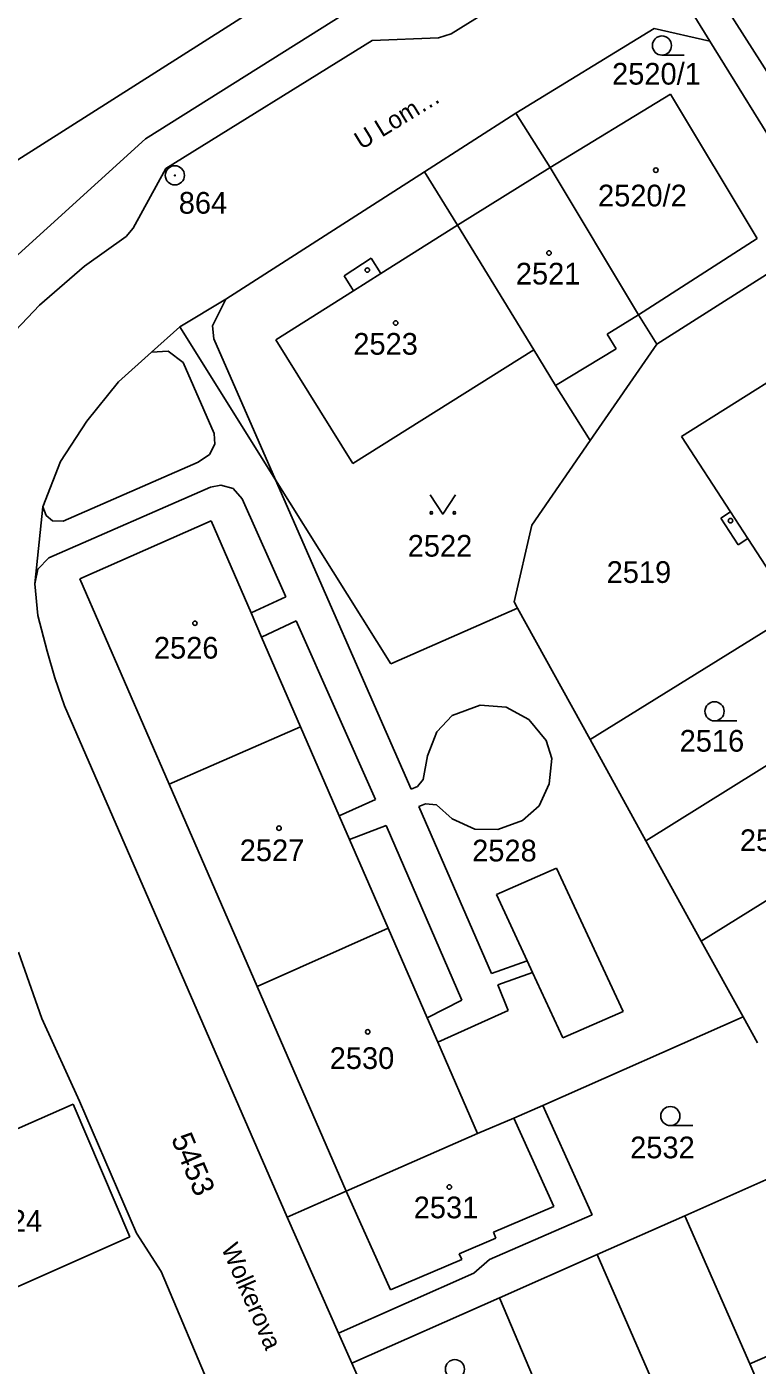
# Model space of a CAD drawing. Extents: x -822293 to -820259, y -1071573 to -1068794.
# Drawn here: x -820809 to -820751.7, y -1071232.4 to -1071127.6 of the extents above; entities that cross this region are included whole.
import ezdxf

# ---------------------------------------------------------------- set-up
doc = ezdxf.new("R2010")
doc.units = 0
for name, color, linetype in [('Vrstva 1', 7, 'Continuous'), ('Vrstva 15', 7, 'Continuous'), ('Vrstva 17', 7, 'Continuous'), ('Vrstva 18', 7, 'Continuous'), ('Vrstva 19', 7, 'Continuous'), ('Vrstva 2', 7, 'Continuous'), ('Vrstva 24', 7, 'Continuous'), ('Vrstva 25', 7, 'Continuous'), ('Vrstva 3', 7, 'Continuous'), ('Vrstva 4', 7, 'Continuous')]:
    doc.layers.add(name, color=color, linetype=linetype)

msp = doc.modelspace()

# ---------------------------------------------------------------- linework, layer by layer
at = {"layer": 'Vrstva 1'}
for p, q in [((-820767.3, -1071111.07), (-820819, -1071143.92)), ((-820768.91, -1071117), (-820799.66, -1071136.35)), ((-820743.05, -1071143.59), (-820756.22, -1071122.85)), ((-820755.45, -1071128.7), (-820758.29, -1071124.1)), ((-820770.65, -1071134.34), (-820759.83, -1071127.71)), ((-820759.83, -1071127.71), (-820755.45, -1071128.7)), ((-820746.09, -1071143.86), (-820755.45, -1071128.7)), ((-820777.81, -1071138.94), (-820770.65, -1071134.34)), ((-820767.97, -1071138.6), (-820770.65, -1071134.34)), ((-820799.66, -1071136.35), (-820811.1, -1071146.72)), ((-820793.37, -1071148.91), (-820777.81, -1071138.94)), ((-820775.23, -1071143.13), (-820777.81, -1071138.94)), ((-820759.61, -1071152.44), (-820750.44, -1071146.62)), ((-820796.98, -1071151.09), (-820793.37, -1071148.91)), ((-820761.05, -1071150.15), (-820759.61, -1071152.44)), ((-820799.19, -1071153.08), (-820796.98, -1071151.09)), ((-820789.48, -1071163.07), (-820796.98, -1071151.09)), ((-820764.83, -1071159.99), (-820759.61, -1071152.44)), ((-820801.78, -1071155.4), (-820799.19, -1071153.08)), ((-820804.28, -1071158.47), (-820801.78, -1071155.4)), ((-820764.83, -1071159.99), (-820767.55, -1071155.67)), ((-820806.33, -1071161.63), (-820804.28, -1071158.47)), ((-820769.4, -1071166.63), (-820764.83, -1071159.99)), ((-820807.71, -1071165.19), (-820806.33, -1071161.63)), ((-820780.46, -1071177.48), (-820789.48, -1071163.07)), ((-820808.34, -1071171.22), (-820807.71, -1071165.19)), ((-820770.8, -1071172.62), (-820769.4, -1071166.63)), ((-820808.11, -1071173.69), (-820808.34, -1071171.22)), ((-820770.52, -1071173.14), (-820780.46, -1071177.48)), ((-820770.52, -1071173.14), (-820770.8, -1071172.62)), ((-820764.83, -1071183.43), (-820770.52, -1071173.14)), ((-820807.37, -1071176.5), (-820808.11, -1071173.69)), ((-820749.58, -1071173.96), (-820764.83, -1071183.43)), ((-820806.77, -1071178.58), (-820807.37, -1071176.5)), ((-820806.01, -1071180.77), (-820806.77, -1071178.58)), ((-820788.57, -1071220.85), (-820806.01, -1071180.77)), ((-820744.7, -1071181.5), (-820760.46, -1071191.35)), ((-820760.46, -1071191.35), (-820764.83, -1071183.43)), ((-820739.92, -1071189.13), (-820756.13, -1071199.21)), ((-820756.13, -1071199.21), (-820760.46, -1071191.35)), ((-820752.85, -1071205.14), (-820756.13, -1071199.21)), ((-820807.79, -1071205.27), (-820809.61, -1071200.07)), ((-820804.84, -1071211.76), (-820807.79, -1071205.27)), ((-820768.53, -1071212.08), (-820752.85, -1071205.14)), ((-820751.73, -1071207.19), (-820752.85, -1071205.14)), ((-820800.39, -1071222.09), (-820804.84, -1071211.76)), ((-820770.82, -1071213.09), (-820768.53, -1071212.08)), ((-820768.53, -1071212.08), (-820764.69, -1071220.67)), ((-820749.66, -1071217.29), (-820757.43, -1071220.74)), ((-820788.57, -1071220.85), (-820783.95, -1071218.81)), ((-820764.69, -1071220.67), (-820772.71, -1071224.15)), ((-820784.55, -1071229.93), (-820788.57, -1071220.85)), ((-820757.43, -1071220.74), (-820764.28, -1071223.77)), ((-820757.43, -1071220.74), (-820752.32, -1071232.32)), ((-820798.44, -1071225.1), (-820800.39, -1071222.09)), ((-820764.28, -1071223.77), (-820771.93, -1071227.16)), ((-820759.48, -1071234.8), (-820764.28, -1071223.77)), ((-820772.71, -1071224.15), (-820773.96, -1071225.23)), ((-820793.58, -1071236.65), (-820798.44, -1071225.1)), ((-820773.96, -1071225.23), (-820784.55, -1071229.93)), ((-820771.93, -1071227.16), (-820783.5, -1071232.29)), ((-820771.93, -1071227.16), (-820767.92, -1071236.61)), ((-820783.5, -1071232.29), (-820784.55, -1071229.93)), ((-820783.5, -1071232.29), (-820778.81, -1071242.96))]:
    msp.add_line(p, q, dxfattribs=at)
at = {"layer": 'Vrstva 2'}
for p, q in [((-820767.97, -1071138.6), (-820758.55, -1071132.85)), ((-820758.55, -1071132.85), (-820751.76, -1071144.16)), ((-820761.05, -1071150.15), (-820767.97, -1071138.6)), ((-820775.23, -1071143.13), (-820781.24, -1071146.91)), ((-820769.26, -1071152.88), (-820775.23, -1071143.13)), ((-820751.76, -1071144.16), (-820761.05, -1071150.15)), ((-820781.99, -1071145.71), (-820784.12, -1071147.08)), ((-820781.24, -1071146.91), (-820781.99, -1071145.71)), ((-820784.12, -1071147.08), (-820783.38, -1071148.26)), ((-820783.38, -1071148.26), (-820789.47, -1071152.1)), ((-820789.47, -1071152.1), (-820783.43, -1071161.79)), ((-820783.43, -1071161.79), (-820769.26, -1071152.88)), ((-820767.55, -1071155.67), (-820769.26, -1071152.88)), ((-820757.69, -1071159.67), (-820746.61, -1071152.71)), ((-820753.84, -1071165.59), (-820757.69, -1071159.67)), ((-820754.6, -1071166.08), (-820753.84, -1071165.59)), ((-820753.24, -1071168.17), (-820754.6, -1071166.08)), ((-820804.82, -1071170.83), (-820794.54, -1071166.28)), ((-820794.54, -1071166.28), (-820791.4, -1071173.5)), ((-820752.48, -1071167.68), (-820753.24, -1071168.17)), ((-820748.75, -1071173.43), (-820752.48, -1071167.68)), ((-820797.83, -1071186.91), (-820804.82, -1071170.83)), ((-820791.4, -1071173.5), (-820790.58, -1071175.39)), ((-820790.58, -1071175.39), (-820787.52, -1071182.42)), ((-820797.83, -1071186.91), (-820787.52, -1071182.42)), ((-820787.52, -1071182.42), (-820784.49, -1071189.39)), ((-820790.93, -1071202.76), (-820797.83, -1071186.91)), ((-820784.49, -1071189.39), (-820783.68, -1071191.26)), ((-820783.68, -1071191.26), (-820780.65, -1071198.21)), ((-820790.93, -1071202.76), (-820780.65, -1071198.21)), ((-820780.65, -1071198.21), (-820777.6, -1071205.22)), ((-820783.95, -1071218.81), (-820790.93, -1071202.76)), ((-820777.6, -1071205.22), (-820776.77, -1071207.14)), ((-820776.77, -1071207.14), (-820773.66, -1071214.29)), ((-820812.57, -1071215.18), (-820805.35, -1071211.99)), ((-820805.35, -1071211.99), (-820800.9, -1071222.39)), ((-820773.66, -1071214.29), (-820770.82, -1071213.09)), ((-820783.95, -1071218.81), (-820773.66, -1071214.29)), ((-820800.9, -1071222.39), (-820816.91, -1071229.46)), ((-820752.32, -1071232.32), (-820751.92, -1071233.24))]:
    msp.add_line(p, q, dxfattribs=at)
at = {"layer": 'Vrstva 24'}
for radius in [0.75, 0.0327]:
    msp.add_circle((-820797.37, -1071139.22), radius, dxfattribs=at)
at = {"layer": 'Vrstva 25'}
for p, q in [((-820757.46, -1071129.8), (-820759.21, -1071129.8)), ((-820753.34, -1071181.96), (-820755.09, -1071181.96)), ((-820756.8, -1071213.67), (-820758.55, -1071213.67))]:
    msp.add_line(p, q, dxfattribs=at)
msp.add_lwpolyline([(-820775.38, -1071164.26), (-820776.38, -1071165.76), (-820777.38, -1071164.26)], dxfattribs=at)
for centre, radius in [((-820759.21, -1071129.05), 0.75), ((-820759.69, -1071138.81), 0.175), ((-820768.06, -1071145.3), 0.175), ((-820782.29, -1071146.64), 0.175), ((-820780.07, -1071150.79), 0.175), ((-820777.28, -1071165.66), 0.1), ((-820775.48, -1071165.66), 0.1), ((-820753.84, -1071166.27), 0.175), ((-820795.8, -1071174.31), 0.175), ((-820755.09, -1071181.21), 0.75), ((-820789.21, -1071190.36), 0.175), ((-820782.26, -1071206.32), 0.175), ((-820758.55, -1071212.92), 0.75), ((-820775.87, -1071218.48), 0.175), ((-820775.43, -1071232.75), 0.75)]:
    msp.add_circle(centre, radius, dxfattribs=at)
at = {"layer": 'Vrstva 3'}
for p, q in [((-820767.97, -1071138.6), (-820775.23, -1071143.13)), ((-820783.38, -1071148.26), (-820781.24, -1071146.91)), ((-820763.51, -1071151.65), (-820761.05, -1071150.15)), ((-820762.81, -1071152.8), (-820763.51, -1071151.65)), ((-820767.55, -1071155.67), (-820762.81, -1071152.8)), ((-820752.48, -1071167.68), (-820753.84, -1071165.59)), ((-820767.67, -1071220.01), (-820770.82, -1071213.09)), ((-820780.47, -1071226.54), (-820783.95, -1071218.81)), ((-820772.41, -1071222.03), (-820767.67, -1071220.01)), ((-820775.09, -1071223.71), (-820772.22, -1071222.48)), ((-820772.22, -1071222.48), (-820772.41, -1071222.03)), ((-820774.9, -1071224.16), (-820775.09, -1071223.71)), ((-820780.47, -1071226.54), (-820774.9, -1071224.16)), ((-820752.32, -1071232.32), (-820748.7, -1071230.75))]:
    msp.add_line(p, q, dxfattribs=at)
at = {"layer": 'Vrstva 4'}
for p, q in [((-820761.35, -1071119.16), (-820775.73, -1071128.13)), ((-820776.72, -1071128.44), (-820781.91, -1071128.65)), ((-820775.73, -1071128.13), (-820776.72, -1071128.44)), ((-820781.91, -1071128.65), (-820798.08, -1071138.69)), ((-820798.08, -1071138.69), (-820800.65, -1071143.36)), ((-820801.19, -1071144.01), (-820804.46, -1071146.34)), ((-820800.65, -1071143.36), (-820801.19, -1071144.01)), ((-820804.46, -1071146.34), (-820807.99, -1071149.38)), ((-820807.99, -1071149.38), (-820813.19, -1071154.85)), ((-820794.42, -1071151.02), (-820793.37, -1071148.91)), ((-820794.32, -1071152.02), (-820794.42, -1071151.02)), ((-820789.48, -1071163.07), (-820794.32, -1071152.02)), ((-820799.19, -1071153.08), (-820797.89, -1071153)), ((-820797.89, -1071153), (-820796.71, -1071153.87)), ((-820796.71, -1071153.87), (-820794.28, -1071159.44)), ((-820794.28, -1071159.44), (-820794.24, -1071160.28)), ((-820794.24, -1071160.28), (-820794.67, -1071161.1)), ((-820795.54, -1071161.69), (-820806.13, -1071166.31)), ((-820794.67, -1071161.1), (-820795.54, -1071161.69)), ((-820807.25, -1071169.18), (-820794.59, -1071163.66)), ((-820794.59, -1071163.66), (-820793.76, -1071163.49)), ((-820793.76, -1071163.49), (-820792.81, -1071163.74)), ((-820792.81, -1071163.74), (-820792.11, -1071164.55)), ((-820778.86, -1071187.3), (-820789.48, -1071163.07)), ((-820792.11, -1071164.55), (-820788.67, -1071172.24)), ((-820807.45, -1071165.86), (-820807.71, -1071165.19)), ((-820806.96, -1071166.28), (-820807.45, -1071165.86)), ((-820806.13, -1071166.31), (-820806.96, -1071166.28)), ((-820808.11, -1071170.08), (-820807.25, -1071169.18)), ((-820808.34, -1071171.22), (-820808.11, -1071170.08)), ((-820791.4, -1071173.5), (-820788.67, -1071172.24)), ((-820790.58, -1071175.39), (-820787.87, -1071174.11)), ((-820787.87, -1071174.11), (-820781.66, -1071188.13)), ((-820775.65, -1071181.53), (-820773.44, -1071180.73)), ((-820773.44, -1071180.73), (-820771.42, -1071180.88)), ((-820776.84, -1071182.83), (-820775.65, -1071181.53)), ((-820771.42, -1071180.88), (-820769.65, -1071181.85)), ((-820769.65, -1071181.85), (-820768.28, -1071183.49)), ((-820777.59, -1071184.71), (-820776.84, -1071182.83)), ((-820768.28, -1071183.49), (-820767.84, -1071184.91)), ((-820777.91, -1071186.54), (-820777.59, -1071184.71)), ((-820767.84, -1071184.91), (-820768.05, -1071186.9)), ((-820778.86, -1071187.3), (-820778.35, -1071187.11)), ((-820778.35, -1071187.11), (-820777.91, -1071186.54)), ((-820768.05, -1071186.9), (-820768.84, -1071188.62)), ((-820784.49, -1071189.39), (-820781.66, -1071188.13)), ((-820777.73, -1071188.47), (-820778.27, -1071188.67)), ((-820778.27, -1071188.67), (-820772.57, -1071201.75)), ((-820776.88, -1071188.54), (-820777.73, -1071188.47)), ((-820775.65, -1071189.64), (-820776.88, -1071188.54)), ((-820768.84, -1071188.62), (-820770.14, -1071189.77)), ((-820783.68, -1071191.26), (-820780.82, -1071190.16)), ((-820780.82, -1071190.16), (-820774.89, -1071203.83)), ((-820773.88, -1071190.43), (-820775.65, -1071189.64)), ((-820770.14, -1071189.77), (-820772.06, -1071190.46)), ((-820772.06, -1071190.46), (-820773.88, -1071190.43)), ((-820772.18, -1071195.55), (-820767.46, -1071193.49)), ((-820767.46, -1071193.49), (-820762.24, -1071204.73)), ((-820769.78, -1071200.75), (-820772.18, -1071195.55)), ((-820772.57, -1071201.75), (-820769.78, -1071200.75)), ((-820769.35, -1071201.68), (-820769.78, -1071200.75)), ((-820772.07, -1071202.65), (-820769.35, -1071201.68)), ((-820766.98, -1071206.8), (-820769.35, -1071201.68)), ((-820772.07, -1071202.65), (-820771.26, -1071204.65)), ((-820774.89, -1071203.83), (-820777.6, -1071205.22)), ((-820771.26, -1071204.65), (-820776.77, -1071207.14)), ((-820762.24, -1071204.73), (-820766.98, -1071206.8))]:
    msp.add_line(p, q, dxfattribs=at)

# ---------------------------------------------------------------- texts
at = {"layer": 'Vrstva 15'}
for s, rotation, p in [('U Lom…', 31.42153, (-820782.755, -1071137.244)), ('Wolkerova', 293.52492, (-820793.763, -1071223.256))]:
    msp.add_text(s, height=1.4, rotation=rotation, dxfattribs=at).set_placement(p)
at = {"layer": 'Vrstva 17'}
msp.add_text('864', height=1.7, dxfattribs=at).set_placement((-820797.065, -1071142.22))
at = {"layer": 'Vrstva 18'}
for s, p in [('2520/1', (-820763.116, -1071132.11)), ('2522', (-820779.129, -1071169.09)), ('2516', (-820757.822, -1071184.37)), ('2528', (-820774.078, -1071192.97)), ('2515', (-820753.104, -1071192.16)), ('2532', (-820761.701, -1071216.23))]:
    msp.add_text(s, height=1.7, dxfattribs=at).set_placement(p)
msp.add_text('5453', height=1.7, rotation=292.82067, dxfattribs=at).set_placement((-820797.695, -1071214.671))
at = {"layer": 'Vrstva 19'}
for s, p in [('2520/2', (-820764.218, -1071141.65)), ('2521', (-820770.657, -1071147.77)), ('2523', (-820783.391, -1071153.27)), ('2519', (-820763.542, -1071171.15)), ('2526', (-820799.014, -1071177.08)), ('2527', (-820792.288, -1071192.95)), ('2530', (-820785.24, -1071209.23)), ('2531', (-820778.659, -1071220.93)), ('2336/24', (-820815.99, -1071221.98))]:
    msp.add_text(s, height=1.7, dxfattribs=at).set_placement(p)

doc.saveas('drawing.dxf')
